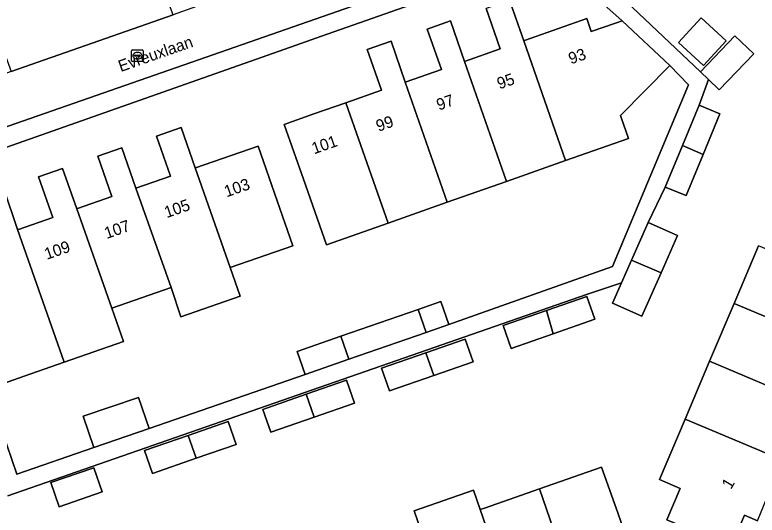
# Model space of a CAD drawing. Extents: x 158472 to 159562, y 388525 to 389606.
# Drawn here: x 159063.3 to 159127.2, y 389179.4 to 389222.4 of the extents above; entities that cross this region are included whole.
import ezdxf

# ---------------------------------------------------------------- set-up
doc = ezdxf.new("R2010")
doc.units = 0
for name, color, linetype in [('IMGEO_Erf', 7, 'Continuous'), ('IMGEO_Kolk', 7, 'Continuous'), ('IMGEO_Openbare_ruimte_label', 7, 'Continuous'), ('IMGEO_Pand', 7, 'Continuous'), ('IMGEO_Pand_nummerreeks', 7, 'Continuous'), ('IMGEO_Parkeervlak_open', 7, 'Continuous'), ('IMGEO_Rijbaan_lokaal_open', 7, 'Continuous'), ('IMGEO_Voetpad_open', 7, 'Continuous')]:
    doc.layers.add(name, color=color, linetype=linetype)

msp = doc.modelspace()

# ---------------------------------------------------------------- linework, layer by layer
at = {"layer": 'IMGEO_Erf'}
for points in [[(159111.141, 389228.14), (159122.349, 389217.54), (159125.316, 389220.625), (159126.934, 389219.069), (159123.967, 389215.983), (159123.04, 389216.875), (159122.224, 389214.65), (159124.011, 389213.912), (159122.573, 389210.432), (159121.103, 389206.875), (159119.316, 389207.613), (159117.842, 389204.555), (159120.364, 389203.442), (159118.952, 389200.244), (159117.3, 389196.5), (159114.778, 389197.613), (159115.559, 389199.383), (159112.52, 389198.355), (159062.705, 389181.047)], [(159105.898, 389223.707), (159107.121, 389220.21), (159107.179, 389220.23), (159112.547, 389222.12), (159112.942, 389220.996), (159115.03, 389221.731), (159115.615, 389221.927), (159109.355, 389227.512), (159089.706, 389220.598), (159087.037, 389219.659), (159053.058, 389207.703)], [(159062.165, 389186.686), (159063.455, 389182.919), (159070.107, 389185.197), (159069.172, 389187.884), (159073.948, 389189.519), (159074.869, 389186.828), (159088.298, 389191.483), (159087.61, 389193.467), (159091.369, 389194.772), (159098.036, 389197.086), (159099.982, 389197.761), (159100.671, 389195.777), (159114.76, 389200.781), (159121.317, 389216.425), (159119.697, 389218.064), (159115.456, 389213.771), (159115.51, 389213.616), (159116.146, 389211.808), (159110.727, 389209.901), (159105.629, 389208.106), (159100.534, 389206.313), (159095.438, 389204.519), (159090.128, 389202.65), (159088.145, 389208.285), (159086.485, 389213.001), (159089.061, 389213.908), (159091.818, 389214.878), (159094.863, 389215.95), (159093.634, 389219.442), (159095.697, 389220.169), (159096.926, 389216.648), (159097.004, 389216.675), (159100.033, 389217.741), (159098.813, 389221.205), (159100.832, 389221.915), (159102.014, 389218.42), (159105.104, 389219.508), (159103.877, 389222.995)], [(159062.335, 389207.466), (159063.533, 389203.951), (159063.608, 389203.977), (159066.556, 389205.006), (159065.339, 389208.493), (159067.408, 389209.215), (159068.635, 389205.741), (159068.702, 389205.764), (159071.657, 389206.795), (159070.445, 389210.27), (159072.513, 389210.992), (159073.73, 389207.521), (159076.698, 389208.556), (159075.498, 389211.996), (159077.61, 389212.733), (159078.834, 389209.257), (159078.845, 389209.261), (159084.25, 389211.147), (159085.897, 389206.427), (159087.245, 389202.564), (159081.854, 389200.683), (159082.707, 389198.228), (159077.607, 389196.449), (159076.75, 389198.96), (159071.65, 389197.18), (159072.653, 389194.317), (159067.553, 389192.537), (159064.086, 389191.327), (159059.365, 389189.678)], [(159127.247, 389178.903), (159126.126, 389179.377), (159124.971, 389176.646), (159124.874, 389176.687), (159119.454, 389178.98), (159120.6, 389181.686), (159118.829, 389182.435), (159121.035, 389187.649), (159123.137, 389192.618), (159125.245, 389197.6), (159127.347, 389202.569)], [(159098.274, 389178.085), (159097.696, 389179.744), (159102.795, 389181.525), (159103.371, 389179.862), (159103.746, 389179.993), (159108.476, 389181.645), (159113.838, 389183.518), (159115.217, 389179.57), (159116.866, 389174.849)]]:
    msp.add_lwpolyline(points, dxfattribs=at)
for points in [[(159120.451, 389220.05), (159122.399, 389222.166), (159124.547, 389220.188), (159122.598, 389218.072)], [(159105.368, 389195.691), (159109.1, 389196.99), (159112.575, 389198.199), (159113.259, 389196.234), (159109.668, 389194.984), (159106.052, 389193.725)], [(159095.552, 389190.065), (159094.868, 389192.031), (159098.692, 389193.362), (159102.075, 389194.539), (159102.759, 389192.574), (159099.373, 389191.395)], [(159084.658, 389188.481), (159088.392, 389189.781), (159091.865, 389190.989), (159092.549, 389189.024), (159089.085, 389187.818), (159085.342, 389186.515)], [(159078.916, 389184.275), (159075.152, 389182.965), (159074.468, 389184.931), (159078.228, 389186.239), (159081.675, 389187.439), (159082.359, 389185.474)], [(159066.396, 389182.189), (159070.095, 389183.465), (159070.813, 389181.381), (159067.114, 389180.106)]]:
    msp.add_lwpolyline(points, close=True, dxfattribs=at)
at = {"layer": 'IMGEO_Kolk'}
for p, q in [((159073.355, 389218.494), (159073.355, 389219.346)), ((159073.43, 389219.42), (159074.282, 389219.42)), ((159073.657, 389218.963), (159074.055, 389218.963)), ((159073.843, 389219.2), (159073.868, 389219.2)), ((159074.356, 389219.346), (159074.356, 389218.494)), ((159074.282, 389218.42), (159073.43, 389218.42)), ((159073.614, 389218.914), (159073.614, 389218.926)), ((159074.052, 389218.877), (159073.654, 389218.877)), ((159073.866, 389218.64), (159073.841, 389218.64)), ((159074.098, 389218.926), (159074.098, 389218.914))]:
    msp.add_line(p, q, dxfattribs=at)
for points in [[(159073.355, 389218.494), (159073.355, 389219.346)], [(159073.43, 389219.42), (159074.282, 389219.42)], [(159074.356, 389219.346), (159074.356, 389218.494)], [(159074.282, 389218.42), (159073.43, 389218.42)]]:
    msp.add_lwpolyline(points, dxfattribs=at)
for centre, radius, start, end in [((159073.432, 389219.344), 0.0765, 91.55205, 178.44795), ((159073.432, 389219.344), 0.0765, 91.55205, 178.44795), ((159073.654, 389218.923), 0.0403, 85.87752, 175.75265), ((159074.059, 389218.925), 0.0386, 1.73085, 96.63898), ((159074.28, 389219.344), 0.0765, 1.55205, 88.44795), ((159074.28, 389219.344), 0.0765, 1.55205, 88.44795), ((159073.432, 389218.496), 0.0765, 181.55205, 268.44795), ((159073.432, 389218.496), 0.0765, 181.55205, 268.44795), ((159073.651, 389218.913), 0.0366, 178.93798, 274.71019), ((159074.055, 389218.92), 0.043, 264.86636, 352.45326), ((159074.28, 389218.496), 0.0765, 271.55205, 358.44795), ((159074.28, 389218.496), 0.0765, 271.55205, 358.44795)]:
    msp.add_arc(centre, radius, start, end, dxfattribs=at)
for centre, major_axis, ratio, start_param, end_param in [((159073.842, 389218.92), (-0.387, 0.002), 0.722429, 4.712389, 7.853982), ((159073.867, 389218.92), (-0.39, 0.002), 0.717154, 1.570796, 4.712389)]:
    msp.add_ellipse(centre, major_axis=major_axis, ratio=ratio, start_param=start_param, end_param=end_param, dxfattribs=at)
at = {"layer": 'IMGEO_Pand'}
for points in [[(159107.121, 389220.21), (159105.898, 389223.707), (159103.877, 389222.995), (159105.104, 389219.508), (159102.014, 389218.42), (159105.629, 389208.106), (159110.727, 389209.901)], [(159120.451, 389220.05), (159122.598, 389218.072), (159124.547, 389220.188), (159122.399, 389222.166)], [(159096.926, 389216.648), (159100.534, 389206.313), (159105.629, 389208.106), (159102.014, 389218.42), (159100.832, 389221.915), (159098.813, 389221.205), (159100.033, 389217.741), (159097.004, 389216.675)], [(159107.121, 389220.21), (159110.727, 389209.901), (159116.146, 389211.808), (159115.51, 389213.616), (159115.456, 389213.771), (159119.697, 389218.064), (159115.615, 389221.927), (159115.03, 389221.731), (159112.942, 389220.996), (159112.547, 389222.12), (159107.179, 389220.23)], [(159126.934, 389219.069), (159125.316, 389220.625), (159122.349, 389217.54), (159123.04, 389216.875), (159123.967, 389215.983)], [(159096.926, 389216.648), (159095.697, 389220.169), (159093.634, 389219.442), (159094.863, 389215.95), (159091.818, 389214.878), (159095.438, 389204.519), (159100.534, 389206.313)], [(159095.438, 389204.519), (159091.818, 389214.878), (159089.061, 389213.908), (159086.485, 389213.001), (159088.145, 389208.285), (159090.128, 389202.65)], [(159122.573, 389210.432), (159124.011, 389213.912), (159122.224, 389214.65), (159120.791, 389211.182)], [(159078.834, 389209.257), (159077.61, 389212.733), (159075.498, 389211.996), (159076.698, 389208.556), (159073.73, 389207.521), (159076.75, 389198.96), (159077.607, 389196.449), (159082.707, 389198.228), (159081.854, 389200.683)], [(159068.635, 389205.741), (159071.65, 389197.18), (159076.75, 389198.96), (159073.73, 389207.521), (159072.513, 389210.992), (159070.445, 389210.27), (159071.657, 389206.795), (159068.702, 389205.764)], [(159081.854, 389200.683), (159087.245, 389202.564), (159085.897, 389206.427), (159084.25, 389211.147), (159078.845, 389209.261), (159078.834, 389209.257)], [(159122.573, 389210.432), (159120.791, 389211.182), (159119.316, 389207.613), (159121.103, 389206.875)], [(159063.533, 389203.951), (159067.553, 389192.537), (159072.653, 389194.317), (159071.65, 389197.18), (159068.635, 389205.741), (159067.408, 389209.215), (159065.339, 389208.493), (159066.556, 389205.006), (159063.608, 389203.977)], [(159063.533, 389203.951), (159062.335, 389207.466), (159060.222, 389206.729), (159061.45, 389203.21), (159058.207, 389202.079), (159058.359, 389201.643), (159055.533, 389200.658), (159058.118, 389193.25), (159059.365, 389189.678), (159064.086, 389191.327), (159067.553, 389192.537)], [(159118.952, 389200.244), (159120.364, 389203.442), (159117.842, 389204.555), (159116.41, 389201.311)], [(159133.662, 389194.064), (159135.764, 389199.033), (159127.347, 389202.569), (159125.245, 389197.6)], [(159118.952, 389200.244), (159116.41, 389201.311), (159115.559, 389199.383), (159114.778, 389197.613), (159117.3, 389196.5)], [(159109.668, 389194.984), (159113.259, 389196.234), (159112.575, 389198.199), (159109.1, 389196.99)], [(159098.036, 389197.086), (159098.728, 389195.103), (159100.671, 389195.777), (159099.982, 389197.761)], [(159133.662, 389194.064), (159125.245, 389197.6), (159123.137, 389192.618), (159131.551, 389189.076), (159132.39, 389191.06), (159134.51, 389190.164), (159135.765, 389193.13)], [(159091.369, 389194.772), (159092.062, 389192.79), (159098.728, 389195.103), (159098.036, 389197.086)], [(159109.668, 389194.984), (159109.1, 389196.99), (159105.368, 389195.691), (159106.052, 389193.725)], [(159091.369, 389194.772), (159087.61, 389193.467), (159088.298, 389191.483), (159092.062, 389192.79)], [(159098.692, 389193.362), (159099.373, 389191.395), (159102.759, 389192.574), (159102.075, 389194.539)], [(159098.692, 389193.362), (159094.868, 389192.031), (159095.552, 389190.065), (159099.373, 389191.395)], [(159129.451, 389184.112), (159130.286, 389186.087), (159132.406, 389185.191), (159133.661, 389188.156), (159131.551, 389189.076), (159123.137, 389192.618), (159121.035, 389187.649)], [(159089.085, 389187.818), (159092.549, 389189.024), (159091.865, 389190.989), (159088.392, 389189.781)], [(159089.085, 389187.818), (159088.392, 389189.781), (159084.658, 389188.481), (159085.342, 389186.515)], [(159070.107, 389185.197), (159074.869, 389186.828), (159073.948, 389189.519), (159069.172, 389187.884)], [(159129.451, 389184.112), (159121.035, 389187.649), (159118.829, 389182.435), (159120.6, 389181.686), (159119.454, 389178.98), (159124.874, 389176.687), (159124.971, 389176.646), (159126.126, 389179.377), (159127.247, 389178.903), (159128.365, 389181.545)], [(159078.916, 389184.275), (159082.359, 389185.474), (159081.675, 389187.439), (159078.228, 389186.239)], [(159078.916, 389184.275), (159078.228, 389186.239), (159074.468, 389184.931), (159075.152, 389182.965)], [(159067.114, 389180.106), (159070.813, 389181.381), (159070.095, 389183.465), (159066.396, 389182.189)], [(159111.481, 389172.968), (159116.866, 389174.849), (159115.217, 389179.57), (159113.838, 389183.518), (159108.476, 389181.645)], [(159103.371, 389179.862), (159102.795, 389181.525), (159097.696, 389179.744), (159098.274, 389178.085), (159101.298, 389169.41), (159106.379, 389171.186)], [(159108.476, 389181.645), (159103.746, 389179.993), (159103.371, 389179.862), (159106.379, 389171.186), (159111.481, 389172.968)]]:
    msp.add_lwpolyline(points, close=True, dxfattribs=at)
at = {"layer": 'IMGEO_Parkeervlak_open'}
msp.add_lwpolyline([(159074.669, 389228.491), (159072.737, 389227.386), (159060.949, 389223.08), (159062.99, 389217.554), (159076.937, 389222.441)], close=True, dxfattribs=at)
at = {"layer": 'IMGEO_Rijbaan_lokaal_open'}
msp.add_lwpolyline([(159062.99, 389217.554), (159056.498, 389215.276), (159051.302, 389213.481), (159052.637, 389209.355), (159104.882, 389227.562), (159103.431, 389231.714), (159100.451, 389230.671), (159096.082, 389229.142), (159080.918, 389223.835), (159079.345, 389223.284), (159076.937, 389222.441)], close=True, dxfattribs=at)
at = {"layer": 'IMGEO_Voetpad_open'}
for points in [[(159062.705, 389181.047), (159112.52, 389198.355), (159115.559, 389199.383), (159116.41, 389201.311), (159117.842, 389204.555), (159119.316, 389207.613), (159120.791, 389211.182), (159122.224, 389214.65), (159123.04, 389216.875), (159122.349, 389217.54), (159111.141, 389228.14), (159106.269, 389232.707), (159104.668, 389232.147), (159103.431, 389231.714), (159104.882, 389227.562), (159052.637, 389209.355)], [(159053.058, 389207.703), (159087.037, 389219.659), (159089.706, 389220.598), (159109.355, 389227.512), (159115.615, 389221.927), (159119.697, 389218.064), (159121.317, 389216.425), (159114.76, 389200.781), (159100.671, 389195.777), (159098.728, 389195.103), (159092.062, 389192.79), (159088.298, 389191.483), (159074.869, 389186.828), (159070.107, 389185.197), (159063.455, 389182.919), (159062.165, 389186.686)]]:
    msp.add_lwpolyline(points, dxfattribs=at)

# ---------------------------------------------------------------- texts
at = {"layer": 'IMGEO_Openbare_ruimte_label'}
msp.add_text('Evreuxlaan', height=1, rotation=19.21431, dxfattribs=at).set_placement((159072.415, 389217.509))
at = {"layer": 'IMGEO_Pand_nummerreeks'}
for s, rotation, p in [('93', 19.28476, (159111.185, 389218.166)), ('95', 19.28476, (159105.032, 389216.015)), ('97', 19.28476, (159099.82, 389214.191)), ('99', 19.28476, (159094.607, 389212.367)), ('101', 19.28476, (159089.067, 389210.43)), ('103', 19.15468, (159081.53, 389206.729)), ('105', 19.15468, (159076.37, 389204.937)), ('107', 19.15468, (159071.209, 389203.144)), ('109', 19.15468, (159066.049, 389201.352)), ('1', 59.03686, (159124.967, 389181.537))]:
    msp.add_text(s, height=1, rotation=rotation, dxfattribs=at).set_placement(p)

doc.saveas('drawing.dxf')
